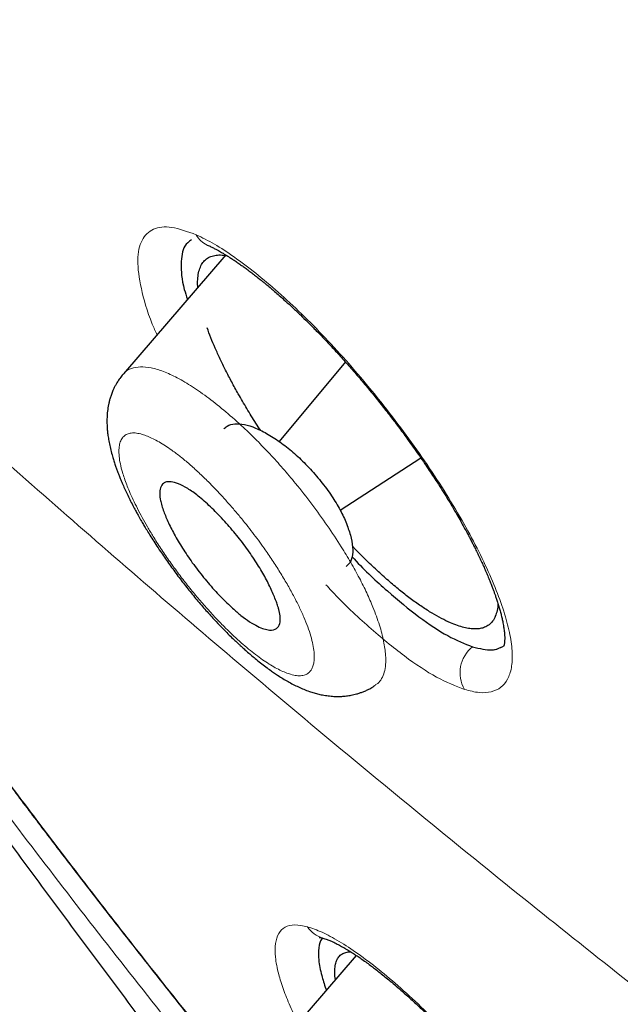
# Model space of a CAD drawing. Header units: millimetres. Extents: x 8 to 428, y 12 to 633.
# Tile 75 of 656: x 354 to 360, y 157 to 166. Entities that reach past the tile are written whole.
import ezdxf

# ---------------------------------------------------------------- set-up
doc = ezdxf.new("R2010")
doc.units = ezdxf.units.MM

msp = doc.modelspace()

# ---------------------------------------------------------------- linework, layer by layer
at = {"color": 7, "linetype": 'Continuous', "lineweight": 30}
for p, q in [((356.2928, 163.9659), (355.2949, 162.8084)), ((357.4603, 162.9227), (356.8123, 162.1487)), ((357.4079, 161.4786), (358.1933, 161.9899)), ((357.5657, 157.141), (356.6141, 156.0372))]:
    msp.add_line(p, q, dxfattribs=at)
at = {"color": 8, "linetype": 'Continuous', "lineweight": 0}
for centre, radius, start, end in [((356.2095, 164.274), 0.2329, 208.72954, 245.50259), ((358.8999, 159.8941), 0.3234, 128.2942, 210.12879), ((357.3108, 157.5657), 0.2654, 213.22643, 254.28544)]:
    msp.add_arc(centre, radius, start, end, dxfattribs=at)
at = {"color": 7, "linetype": 'Continuous', "lineweight": 30}
for points, knots in [([(417.6766, 128.7948), (417.7806, 129.4811), (417.9876, 130.8469), (417.9966, 133.1271), (417.8554, 135.5008), (417.5761, 137.9598), (417.1567, 140.7382), (416.5718, 143.8502), (415.8134, 147.2951), (414.8705, 151.2028), (413.7487, 155.5681), (412.5272, 160.3679), (411.2402, 165.2199), (409.8014, 170.1842), (408.4069, 174.4418), (407.1285, 177.944), (406.0527, 180.6406), (404.8278, 183.4145), (403.4127, 186.2721), (401.8581, 189.0438), (400.1715, 191.6963), (398.3909, 194.1861), (396.428, 196.609), (394.3524, 198.9161), (392.2226, 201.0994), (389.7096, 203.5054), (386.8115, 206.0842), (383.5396, 208.7827), (380.2767, 211.3065), (377.031, 213.6727), (373.8111, 215.871), (370.6295, 217.9002), (367.4941, 219.78), (364.3962, 221.5689), (361.3096, 223.3457), (358.2319, 225.0507), (355.1791, 226.6265), (352.1771, 228.0234), (349.2495, 229.2215), (346.4081, 230.2219), (343.6678, 230.99), (341.3537, 231.4221), (339.4535, 231.565), (337.932, 231.4903), (336.5582, 231.1733), (335.3954, 230.5551), (334.4969, 229.6107), (333.8146, 228.3247), (333.3637, 226.7673), (333.2488, 225.5146), (333.1942, 224.9183)], [0, 0, 0, 0, 0.019898, 0.0396, 0.059165, 0.078622, 0.098013, 0.123341, 0.148581, 0.173731, 0.20787, 0.241963, 0.276212, 0.310625, 0.34521, 0.362609, 0.380135, 0.397811, 0.415673, 0.433756, 0.448997, 0.464412, 0.479837, 0.495071, 0.510122, 0.52503, 0.54719, 0.569189, 0.591089, 0.61295, 0.634797, 0.656567, 0.678195, 0.699628, 0.72106, 0.742688, 0.76446, 0.786303, 0.808169, 0.830066, 0.852064, 0.874225, 0.889133, 0.904185, 0.919416, 0.934846, 0.950253, 0.965505, 0.983583, 1, 1, 1, 1]), ([(415.4672, 128.7554), (415.5524, 129.304), (415.7228, 130.4002), (415.7717, 132.2072), (415.7093, 134.0952), (415.5413, 136.0586), (415.2909, 138.0772), (414.9112, 140.5354), (414.3594, 143.4585), (413.6071, 146.8606), (412.73, 150.4732), (411.7455, 154.2814), (410.7117, 158.2604), (409.6492, 162.2604), (408.5083, 166.313), (407.2427, 170.4418), (406.0457, 173.9607), (404.9795, 176.8321), (404.1089, 179.0194), (403.1515, 181.244), (402.0894, 183.5081), (400.9022, 185.8099), (399.682, 187.948), (398.4537, 189.9009), (397.2555, 191.6557), (395.9597, 193.3898), (394.4233, 195.2724), (392.6374, 197.2709), (390.6181, 199.3571), (388.4166, 201.4825), (386.0438, 203.6311), (383.509, 205.7868), (380.9644, 207.8325), (378.4202, 209.7779), (375.6719, 211.7809), (372.7287, 213.8002), (369.6036, 215.8028), (366.5074, 217.6657), (363.4341, 219.4428), (360.371, 221.2033), (357.3289, 222.8822), (354.3265, 224.4234), (351.5786, 225.692), (349.0874, 226.7151), (346.8438, 227.5332), (344.6653, 228.2114), (342.5652, 228.7298), (340.677, 229.0435), (339.0084, 229.1529), (337.5617, 229.0677), (336.3756, 228.7839), (335.4444, 228.3266), (334.7406, 227.7452), (334.1711, 227.0114), (333.6788, 226.0508), (333.3016, 224.8355), (333.0648, 223.3559), (332.9739, 221.7573), (333.0016, 220.0693), (333.1257, 218.3131), (333.3929, 215.9028), (333.8777, 212.7951), (334.6419, 208.9558), (335.5382, 205.0443), (336.5191, 201.0914), (337.5317, 197.1245), (338.5097, 193.3649), (339.4975, 189.7791), (340.5098, 186.361), (341.6309, 182.8841), (342.7286, 179.7783), (343.7654, 177.0671), (344.702, 174.7689), (345.7261, 172.4339), (346.8399, 170.0621), (347.6832, 168.4496), (348.1051, 167.6428)], [0, 0, 0, 0, 0.011709, 0.0234, 0.035079, 0.046745, 0.058401, 0.070053, 0.08835, 0.106637, 0.124908, 0.145647, 0.166375, 0.187119, 0.207887, 0.228673, 0.249479, 0.259892, 0.270315, 0.28075, 0.291198, 0.301658, 0.31213, 0.319994, 0.327864, 0.335737, 0.343609, 0.354092, 0.364563, 0.37502, 0.38755, 0.400066, 0.41258, 0.425091, 0.437599, 0.45323, 0.468841, 0.484431, 0.499999, 0.515569, 0.531166, 0.546782, 0.562408, 0.574915, 0.587424, 0.599934, 0.612454, 0.624987, 0.635443, 0.645912, 0.656393, 0.664263, 0.672136, 0.680006, 0.687871, 0.698343, 0.708803, 0.71925, 0.729685, 0.740108, 0.750521, 0.771326, 0.792113, 0.81288, 0.833624, 0.854353, 0.875091, 0.892532, 0.909986, 0.927451, 0.944927, 0.955919, 0.966921, 0.977933, 0.988958, 1, 1, 1, 1]), ([(356.6843, 154.9107), (356.5003, 155.1529), (356.1104, 155.666), (355.5664, 156.3871), (355.0517, 157.0738), (354.5879, 157.6973), (354.1271, 158.3217), (353.6699, 158.9472), (353.2491, 159.529), (352.8645, 160.0669), (352.5155, 160.5605), (352.1705, 161.0545), (351.8298, 161.549), (351.504, 162.0288), (351.1932, 162.4939), (350.8969, 162.9442), (350.6058, 163.3945), (350.3283, 163.8309), (350.1505, 164.1169), (350.0659, 164.2529)], [0, 0, 0, 0, 0.078513, 0.166344, 0.233417, 0.30049, 0.367567, 0.434653, 0.501741, 0.554444, 0.607132, 0.659803, 0.712457, 0.765098, 0.812948, 0.860803, 0.908672, 0.956561, 1, 1, 1, 1]), ([(355.9589, 164.1129), (355.9352, 164.0952), (355.8744, 164.0498), (355.8516, 163.8847), (355.8639, 163.7037), (355.9086, 163.5659), (355.9194, 163.5328)], [0, 0, 0, 0, 0.216607, 0.55492, 0.893158, 1, 1, 1, 1]), ([(356.1134, 164.0619), (356.125, 164.0566), (356.1468, 164.0466), (356.179, 164.0304), (356.2071, 164.0155), (356.2309, 164.0024), (356.2502, 163.9913), (356.2657, 163.9823), (356.2789, 163.9744), (356.2914, 163.9668), (356.305, 163.9585), (356.3243, 163.9464), (356.3506, 163.9296), (356.3845, 163.9072), (356.4198, 163.8831), (356.4555, 163.8581), (356.4909, 163.8325), (356.5273, 163.8055), (356.5648, 163.7771), (356.6016, 163.7484), (356.6353, 163.7216), (356.6633, 163.6989), (356.685, 163.6811), (356.7021, 163.667), (356.7171, 163.6544), (356.7393, 163.6358), (356.7717, 163.6082), (356.8194, 163.5666), (356.8779, 163.5145), (356.9468, 163.4513), (357.0185, 163.3835), (357.0923, 163.3117), (357.1674, 163.2366), (357.2475, 163.1542), (357.3324, 163.0643), (357.4218, 162.9666), (357.5153, 162.8613), (357.6124, 162.7485), (357.7104, 162.6308), (357.8066, 162.5116), (357.8986, 162.3941), (357.9859, 162.279), (358.0772, 162.1551), (358.1709, 162.0234), (358.2654, 161.8854), (358.3429, 161.7677), (358.4055, 161.6693), (358.4554, 161.5887), (358.5018, 161.5117), (358.5442, 161.4393), (358.5817, 161.3736), (358.6137, 161.3161), (358.6404, 161.2671), (358.6622, 161.2261), (358.6789, 161.1943), (358.6934, 161.1662), (358.7087, 161.1364), (358.7278, 161.0983), (358.7496, 161.0539), (358.7724, 161.0062), (358.7948, 160.958), (358.8162, 160.9103), (358.8371, 160.8625), (358.8568, 160.8155), (358.8748, 160.7711), (358.8901, 160.7316), (358.9028, 160.6978), (358.9139, 160.6674), (358.9249, 160.6359), (358.937, 160.6002), (358.9499, 160.5597), (358.9624, 160.5175), (358.9741, 160.475), (358.9843, 160.4336), (358.9922, 160.3977), (358.9979, 160.3678), (359.0021, 160.3435), (359.0053, 160.3215), (359.0079, 160.3011), (359.0098, 160.2817), (359.0112, 160.2637), (359.0119, 160.2482), (359.0122, 160.2334), (359.0121, 160.2184), (359.0113, 160.2017), (359.0098, 160.1859), (359.0077, 160.1721), (359.0054, 160.1622), (359.0036, 160.1562), (359.0023, 160.153), (359.0023, 160.1529), (359.0023, 160.1528)], [0, 0, 0, 0, 0.012669, 0.023776, 0.033314, 0.040853, 0.046998, 0.051745, 0.055344, 0.059066, 0.06309, 0.067418, 0.07614, 0.085881, 0.096173, 0.105493, 0.114939, 0.124509, 0.134203, 0.143983, 0.15268, 0.159604, 0.164969, 0.168777, 0.172163, 0.176011, 0.184911, 0.195591, 0.210244, 0.226322, 0.243811, 0.259836, 0.276895, 0.294997, 0.314142, 0.334294, 0.355454, 0.377626, 0.400609, 0.423121, 0.444941, 0.466073, 0.486521, 0.512721, 0.537716, 0.561514, 0.576839, 0.59163, 0.605889, 0.619576, 0.632144, 0.643005, 0.652405, 0.660352, 0.666849, 0.671094, 0.677039, 0.684701, 0.694064, 0.704119, 0.71421, 0.724338, 0.734503, 0.745192, 0.755372, 0.764411, 0.772311, 0.779102, 0.786145, 0.795363, 0.805869, 0.817273, 0.829039, 0.841162, 0.853288, 0.861923, 0.870158, 0.878007, 0.885519, 0.893222, 0.901267, 0.908648, 0.91444, 0.923036, 0.932828, 0.944528, 0.957195, 0.969065, 0.980551, 0.99076, 1, 1, 1, 1]), ([(356.0208, 163.6505), (356.0205, 163.6541), (356.018, 163.6808), (356.0195, 163.7289), (356.0267, 163.7925), (356.0438, 163.8489), (356.0694, 163.8945), (356.1037, 163.929), (356.1465, 163.9525), (356.1976, 163.9648), (356.2508, 163.967), (356.2901, 163.9601), (356.307, 163.9572)], [0, 0, 0, 0, 0.0148327, 0.110553, 0.2272986, 0.3424342, 0.4566452, 0.57063, 0.6850877, 0.7998872, 0.9140797, 1, 1, 1, 1]), ([(350.9001, 163.5749), (350.9416, 163.5088), (351.0272, 163.3727), (351.1562, 163.1696), (351.2846, 162.9689), (351.4079, 162.7777), (351.5259, 162.5961), (351.6384, 162.4241), (351.7454, 162.2616), (351.8467, 162.1086), (351.9439, 161.9628), (352.0391, 161.8208), (352.1344, 161.6793), (352.2306, 161.5373), (352.3276, 161.3948), (352.4257, 161.2518), (352.5611, 161.0553), (352.7352, 160.8048), (352.9498, 160.4998), (353.186, 160.1678), (353.4446, 159.8087), (353.7262, 159.4229), (354.012, 159.0361), (354.3011, 158.6499), (354.5925, 158.265), (354.8861, 157.8818), (355.1913, 157.4878), (355.5079, 157.0837), (355.8358, 156.6698), (356.1649, 156.2597), (356.3873, 155.9843), (356.5002, 155.8462), (356.5028, 155.8431)], [0, 0, 0, 0, 0.025339, 0.052192, 0.077816, 0.102215, 0.12539, 0.147344, 0.168078, 0.187591, 0.205914, 0.223907, 0.241968, 0.260098, 0.278298, 0.296572, 0.314924, 0.353621, 0.392647, 0.431995, 0.481207, 0.530884, 0.580815, 0.630757, 0.68069, 0.730593, 0.780444, 0.835195, 0.88983, 0.944322, 0.99871, 1, 1, 1, 1]), ([(356.6339, 162.2539), (356.6182, 162.278), (356.5709, 162.3501), (356.4976, 162.4698), (356.4191, 162.6042), (356.3505, 162.7286), (356.2913, 162.8422), (356.2376, 162.952), (356.1896, 163.0577), (356.1468, 163.1598), (356.1232, 163.2241), (356.1114, 163.2564)], [0, 0, 0, 0, 0.0665741, 0.1993665, 0.3338776, 0.4465235, 0.5578549, 0.6683608, 0.7785453, 0.8889204, 1, 1, 1, 1]), ([(355.293, 162.8038), (355.2821, 162.7905), (355.2623, 162.7664), (355.2387, 162.7311), (355.2206, 162.7006), (355.2059, 162.6725), (355.1914, 162.6412), (355.1778, 162.6069), (355.1661, 162.5714), (355.1571, 162.5385), (355.1477, 162.4965), (355.1395, 162.444), (355.1349, 162.3834), (355.1346, 162.3265), (355.1372, 162.2763), (355.1418, 162.2286), (355.1487, 162.1793), (355.1587, 162.124), (355.1721, 162.065), (355.1868, 162.01), (355.2016, 161.9612), (355.2151, 161.9199), (355.2282, 161.8824), (355.2408, 161.8482), (355.2542, 161.8134), (355.2701, 161.7741), (355.2896, 161.7281), (355.3122, 161.6776), (355.3374, 161.6239), (355.365, 161.568), (355.3925, 161.5148), (355.4173, 161.4686), (355.4368, 161.4333), (355.4527, 161.405), (355.4678, 161.3785), (355.4862, 161.3468), (355.5095, 161.3074), (355.5385, 161.2597), (355.5727, 161.2048), (355.6124, 161.1432), (355.6663, 161.0619), (355.7344, 160.9636), (355.8165, 160.8511), (355.9013, 160.7405), (355.9884, 160.6325), (356.0774, 160.5278), (356.1589, 160.437), (356.2297, 160.3615), (356.2871, 160.3025), (356.3375, 160.2525), (356.3779, 160.2135), (356.4095, 160.1836), (356.436, 160.1591), (356.4646, 160.1331), (356.4987, 160.1027), (356.5382, 160.0686), (356.5835, 160.0306), (356.6324, 159.9912), (356.6825, 159.9527), (356.728, 159.9195), (356.7683, 159.8914), (356.8082, 159.8647), (356.852, 159.837), (356.9002, 159.8087), (356.9505, 159.7814), (357.0021, 159.7562), (357.0547, 159.7333), (357.1057, 159.7141), (357.1533, 159.6988), (357.2008, 159.6861), (357.2512, 159.6756), (357.3056, 159.6678), (357.3633, 159.6637), (357.4181, 159.6642), (357.4698, 159.6687), (357.5184, 159.6762), (357.5623, 159.6865), (357.6003, 159.6981), (357.6326, 159.7098), (357.6684, 159.7251), (357.7094, 159.7457), (357.7374, 159.7636), (357.7525, 159.7732)], [0, 0, 0, 0, 0.011479, 0.020829, 0.028034, 0.034647, 0.041747, 0.051088, 0.059643, 0.067237, 0.0747, 0.090058, 0.105662, 0.120027, 0.133035, 0.144208, 0.157098, 0.171715, 0.187587, 0.203163, 0.214618, 0.225252, 0.23478, 0.243077, 0.250927, 0.260792, 0.272288, 0.284609, 0.297417, 0.310719, 0.324108, 0.334592, 0.342655, 0.348354, 0.35398, 0.360825, 0.370082, 0.38091, 0.393304, 0.407265, 0.422529, 0.448132, 0.47365, 0.499105, 0.524524, 0.549944, 0.575346, 0.593381, 0.609443, 0.623535, 0.635658, 0.643424, 0.650174, 0.657888, 0.667419, 0.678778, 0.691042, 0.705627, 0.72036, 0.733943, 0.744889, 0.755241, 0.768111, 0.782393, 0.796509, 0.811191, 0.825952, 0.840445, 0.853243, 0.864795, 0.878097, 0.891849, 0.906054, 0.92085, 0.931345, 0.942703, 0.954897, 0.962251, 0.969577, 0.977887, 0.988047, 1, 1, 1, 1]), ([(356.2746, 162.271), (356.2843, 162.2804), (356.3118, 162.3069), (356.379, 162.3231), (356.4726, 162.3182), (356.5835, 162.2829), (356.7067, 162.2204), (356.8356, 162.1369), (356.9648, 162.0334), (357.09, 161.9123), (357.2077, 161.7779), (357.3141, 161.6374), (357.4018, 161.4971), (357.4694, 161.3603), (357.4951, 161.2773), (357.5082, 161.235)], [0, 0, 0, 0, 0.044749, 0.126167, 0.204223, 0.282159, 0.363231, 0.444607, 0.52266, 0.600617, 0.681714, 0.762906, 0.840863, 0.918817, 1, 1, 1, 1]), ([(355.683, 161.4801), (355.6766, 161.4993), (355.664, 161.5375), (355.65, 161.6039), (355.6476, 161.6716), (355.6663, 161.7261), (355.7024, 161.755), (355.7563, 161.7593), (355.83, 161.7395), (355.9197, 161.6937), (356.0069, 161.6317), (356.0829, 161.5676), (356.1643, 161.4937), (356.2668, 161.3899), (356.3863, 161.2533), (356.4967, 161.1107), (356.5933, 160.968), (356.6744, 160.8313), (356.7391, 160.7048), (356.773, 160.6217), (356.7902, 160.5736), (356.7981, 160.5513), (356.8064, 160.5255), (356.8178, 160.4843), (356.8271, 160.4286), (356.8226, 160.3668), (356.7914, 160.3185), (356.7209, 160.3031), (356.6036, 160.3397), (356.4867, 160.4161), (356.4013, 160.487), (356.3604, 160.5231), (356.2924, 160.5863), (356.1964, 160.6838), (356.0766, 160.8217), (355.9664, 160.9649), (355.8702, 161.1078), (355.79, 161.244), (355.7254, 161.3709), (355.697, 161.444), (355.683, 161.4801)], [0, 0, 0, 0, 0.0162884, 0.0322624, 0.0638027, 0.094447, 0.1244609, 0.1556289, 0.1867864, 0.217892, 0.2489261, 0.2660308, 0.2830436, 0.3162081, 0.3486144, 0.3802281, 0.4109799, 0.4411361, 0.4703973, 0.499117, 0.5042981, 0.51086, 0.518814, 0.5281889, 0.5512383, 0.5796983, 0.6138401, 0.6534927, 0.6986726, 0.749348, 0.7609877, 0.7724583, 0.7837925, 0.8173287, 0.8498116, 0.8815393, 0.9122915, 0.9422811, 0.9714959, 1, 1, 1, 1]), ([(357.5082, 161.235), (357.5172, 161.195), (357.5348, 161.1166), (357.5283, 161.0229), (357.5052, 160.9601), (357.4759, 160.9388), (357.4657, 160.9314)], [0, 0, 0, 0, 0.291715, 0.571846, 0.852084, 1, 1, 1, 1]), ([(358.9464, 160.5702), (358.9464, 160.5699), (358.9465, 160.5438), (358.9386, 160.5007), (358.9221, 160.4426), (358.8957, 160.3965), (358.8608, 160.3608), (358.8198, 160.3376), (358.7747, 160.3246), (358.727, 160.3202), (358.6739, 160.3237), (358.6155, 160.3351), (358.5517, 160.3543), (358.4789, 160.3828), (358.3967, 160.422), (358.3045, 160.4739), (358.2071, 160.536), (358.1055, 160.6078), (358.0004, 160.6889), (357.8921, 160.7793), (357.7806, 160.8787), (357.6671, 160.9867), (357.5824, 161.0702), (357.536, 161.1192), (357.5278, 161.1278)], [0, 0, 0, 0, 0.000747, 0.05335, 0.105342, 0.157038, 0.20876, 0.26083, 0.303964, 0.346929, 0.389916, 0.433119, 0.476727, 0.520924, 0.572893, 0.624767, 0.677062, 0.729149, 0.780852, 0.832463, 0.884502, 0.936908, 0.988882, 1, 1, 1, 1]), ([(357.5248, 161.026), (357.5312, 161.0189), (357.6467, 160.8911), (357.871, 160.6853), (358.18, 160.4289), (358.4656, 160.2398), (358.6214, 160.1786), (358.6995, 160.1479)], [0, 0, 0, 0, 0.014454, 0.260706, 0.506211, 0.752251, 1, 1, 1, 1]), ([(358.6995, 160.1479), (358.7671, 160.131), (358.8903, 160.1001), (358.9664, 160.1378), (359.0008, 160.1548)], [0, 0, 0, 0, 0.548637, 1, 1, 1, 1]), ([(357.2389, 157.3117), (357.2353, 157.3085), (357.2124, 157.2879), (357.1971, 157.2176), (357.1943, 157.1011), (357.2228, 156.9618), (357.2519, 156.8597), (357.2727, 156.8069), (357.2743, 156.803)], [0, 0, 0, 0, 0.045881, 0.296748, 0.547321, 0.797514, 0.984882, 1, 1, 1, 1]), ([(357.2043, 157.317), (357.2043, 157.317), (357.2043, 157.317), (357.2061, 157.3169), (357.2102, 157.3165), (357.2165, 157.3155), (357.2258, 157.3137), (357.2343, 157.3115), (357.2389, 157.3103)], [0, 0, 0, 0, 0.090822, 0.230966, 0.372294, 0.54732, 0.756409, 1, 1, 1, 1]), ([(357.2389, 157.3103), (357.2459, 157.3082), (357.2588, 157.3044), (357.2792, 157.2972), (357.2975, 157.29), (357.3145, 157.2829), (357.3299, 157.276), (357.3476, 157.2678), (357.3672, 157.2583), (357.3894, 157.2469), (357.411, 157.2354), (357.4329, 157.2232), (357.4557, 157.2101), (357.4818, 157.1946), (357.5122, 157.1758), (357.5468, 157.1537), (357.5832, 157.1295), (357.624, 157.1015), (357.6675, 157.0705), (357.712, 157.0376), (357.7545, 157.0054), (357.798, 156.9714), (357.8457, 156.9332), (357.8982, 156.8901), (357.9555, 156.8416), (358.0178, 156.7873), (358.0953, 156.7179), (358.1872, 156.6326), (358.2925, 156.531), (358.3986, 156.4246), (358.505, 156.3144), (358.6111, 156.2008), (358.7116, 156.09), (358.8071, 155.9818), (358.8987, 155.8753), (358.9924, 155.7637), (359.0881, 155.6467), (359.1853, 155.5245), (359.2835, 155.3974), (359.3778, 155.2715), (359.4678, 155.1476), (359.5532, 155.0262), (359.6373, 154.9026), (359.714, 154.7857), (359.7835, 154.6763), (359.8443, 154.5774), (359.8999, 154.4841), (359.9487, 154.3995), (359.991, 154.3239), (360.0273, 154.2572), (360.058, 154.1989), (360.0838, 154.1489), (360.1049, 154.1068), (360.1212, 154.0737), (360.1333, 154.0486), (360.1432, 154.0278), (360.1535, 154.0061), (360.1654, 153.9804), (360.1793, 153.9497), (360.1963, 153.9115), (360.2159, 153.8656), (360.2378, 153.8122), (360.2593, 153.7559), (360.2791, 153.7002), (360.2946, 153.6519), (360.3064, 153.6114), (360.3151, 153.5781), (360.3223, 153.5477), (360.3274, 153.5231), (360.3309, 153.5038), (360.3335, 153.4876), (360.3358, 153.4715), (360.3375, 153.4562), (360.3387, 153.4428), (360.3393, 153.4324), (360.3397, 153.4239), (360.3398, 153.4163), (360.3398, 153.4091), (360.3396, 153.401), (360.3391, 153.393), (360.3382, 153.3857), (360.3375, 153.3816), (360.3371, 153.38), (360.3373, 153.3804), (360.3373, 153.3804)], [0, 0, 0, 0, 0.012409, 0.022931, 0.031553, 0.038566, 0.045007, 0.050962, 0.059869, 0.067625, 0.075164, 0.082588, 0.089901, 0.097581, 0.107466, 0.118044, 0.128561, 0.138951, 0.152259, 0.163928, 0.174196, 0.185043, 0.196902, 0.209535, 0.223148, 0.237747, 0.253122, 0.276414, 0.29959, 0.322602, 0.345435, 0.368087, 0.39055, 0.409689, 0.429307, 0.449595, 0.470549, 0.492164, 0.51444, 0.537377, 0.557999, 0.579147, 0.600827, 0.623035, 0.641186, 0.659569, 0.676882, 0.692744, 0.707154, 0.72011, 0.73161, 0.741654, 0.750244, 0.757378, 0.762213, 0.766123, 0.770619, 0.776257, 0.783028, 0.790925, 0.801886, 0.814463, 0.828334, 0.843038, 0.858569, 0.869927, 0.881121, 0.891721, 0.901297, 0.90799, 0.914172, 0.921173, 0.929215, 0.935948, 0.941584, 0.946483, 0.951554, 0.956841, 0.962337, 0.971295, 0.980628, 0.990555, 0.998719, 1, 1, 1, 1]), ([(357.3621, 156.9048), (357.3619, 156.9058), (357.358, 156.9282), (357.3557, 156.9703), (357.3569, 157.0289), (357.3679, 157.08), (357.3876, 157.1205), (357.4159, 157.1504), (357.4536, 157.1687), (357.4862, 157.1769), (357.5087, 157.1755), (357.513, 157.1752)], [0, 0, 0, 0, 0.005001, 0.122175, 0.265329, 0.406482, 0.546379, 0.685774, 0.825418, 0.966385, 1, 1, 1, 1])]:
    msp.add_open_spline(points, degree=3, knots=knots, dxfattribs=at)
at = {"color": 8, "linetype": 'Continuous', "lineweight": 0}
for points, knots in [([(355.6225, 163.1885), (355.607, 163.2234), (355.5315, 163.3929), (355.4618, 163.6462), (355.4223, 163.9282), (355.4649, 164.1227), (355.5787, 164.2294), (355.7547, 164.2536), (355.9217, 164.1926), (356.0052, 164.1621)], [0, 0, 0, 0, 0.04152, 0.201206, 0.360714, 0.52017, 0.679877, 0.83984, 1, 1, 1, 1]), ([(356.0052, 164.1621), (356.0631, 164.1337), (356.1787, 164.0771), (356.3751, 163.9489), (356.5838, 163.7923), (356.8038, 163.6066), (357.0313, 163.3952), (357.2632, 163.1605), (357.4955, 162.9058), (357.7244, 162.6358), (357.9462, 162.3549), (358.1576, 162.0672), (358.3552, 161.7769), (358.5352, 161.4887), (358.6934, 161.2087), (358.8272, 160.942), (358.9351, 160.6927), (359.0157, 160.4643), (359.068, 160.26), (359.0905, 160.0837), (359.0822, 159.9387), (359.0446, 159.8265), (358.9788, 159.7479), (358.8857, 159.7048), (358.7682, 159.6948), (358.6696, 159.7194), (358.6202, 159.7317)], [0, 0, 0, 0, 0.041791, 0.083489, 0.125134, 0.166741, 0.208328, 0.249943, 0.291556, 0.333135, 0.374732, 0.416381, 0.458131, 0.500072, 0.542013, 0.583761, 0.625399, 0.666975, 0.708525, 0.750103, 0.791695, 0.833276, 0.874882, 0.916524, 0.958215, 1, 1, 1, 1]), ([(356.466, 155.5858), (356.2704, 155.8266), (355.8398, 156.3569), (355.1802, 157.1912), (354.4883, 158.085), (353.8062, 158.9886), (353.1376, 159.898), (352.4865, 160.8097), (351.8151, 161.7813), (351.1407, 162.7927), (350.6937, 163.4993), (350.4764, 163.8427)], [0, 0, 0, 0, 0.090468, 0.199267, 0.308585, 0.418184, 0.527826, 0.637277, 0.746311, 0.876711, 1, 1, 1, 1]), ([(350.9114, 163.5708), (351.0507, 163.3498), (351.3485, 162.8772), (351.8233, 162.1517), (352.3106, 161.4267), (352.7911, 160.7323), (353.262, 160.0689), (353.7435, 159.4062), (354.234, 158.7459), (354.7319, 158.0892), (355.2355, 157.4376), (355.7435, 156.793), (356.1668, 156.2634), (356.4217, 155.9517), (356.5051, 155.8497)], [0, 0, 0, 0, 0.084839, 0.181385, 0.278039, 0.362858, 0.44794, 0.533203, 0.618554, 0.703896, 0.789129, 0.874146, 0.958842, 1, 1, 1, 1]), ([(363.6052, 154.296), (363.2732, 154.5433), (362.609, 155.0379), (361.6238, 155.7885), (360.6467, 156.5453), (359.6785, 157.309), (358.7192, 158.0794), (357.7689, 158.8564), (356.8275, 159.64), (355.8951, 160.4301), (354.9718, 161.2267), (354.0579, 162.0298), (353.1524, 162.8388), (352.5566, 163.3835), (352.2587, 163.6558)], [0, 0, 0, 0, 0.083332, 0.166666, 0.250002, 0.33334, 0.416678, 0.500016, 0.583353, 0.666689, 0.750023, 0.833353, 0.916679, 1, 1, 1, 1]), ([(355.2949, 162.8012), (355.2986, 162.807), (355.3172, 162.836), (355.3722, 162.8625), (355.4582, 162.88), (355.5634, 162.8696), (355.6839, 162.8341), (355.8191, 162.7724), (355.9679, 162.6841), (356.1273, 162.5723), (356.2942, 162.4391), (356.4512, 162.2996), (356.5948, 162.161), (356.7234, 162.0279), (356.8501, 161.8874), (356.9879, 161.7243), (357.134, 161.5382), (357.2838, 161.3308), (357.4099, 161.1399), (357.5135, 160.9684), (357.597, 160.8174), (357.6702, 160.6709), (357.709, 160.5791), (357.7284, 160.5332)], [0, 0, 0, 0, 0.013545, 0.06816, 0.12278, 0.177305, 0.23163, 0.285748, 0.340164, 0.394935, 0.4499, 0.50486, 0.545982, 0.586958, 0.627887, 0.66896, 0.723931, 0.77909, 0.834331, 0.875775, 0.917209, 0.958618, 1, 1, 1, 1]), ([(357.0542, 160.4382), (357.0391, 160.4721), (357.0089, 160.5398), (356.9537, 160.6479), (356.8913, 160.7601), (356.822, 160.8755), (356.7471, 160.9922), (356.6761, 161.0958), (356.6113, 161.1857), (356.5538, 161.2623), (356.4909, 161.3428), (356.4226, 161.4269), (356.3488, 161.5135), (356.274, 161.5975), (356.1989, 161.6782), (356.1174, 161.7616), (356.0306, 161.8458), (355.9395, 161.9279), (355.8518, 162.0008), (355.7733, 162.06), (355.7036, 162.1075), (355.642, 162.1451), (355.5837, 162.1762), (355.5292, 162.2007), (355.4742, 162.2199), (355.4206, 162.2316), (355.3709, 162.2327), (355.3295, 162.2222), (355.2968, 162.2), (355.2725, 162.1669), (355.257, 162.1231), (355.2505, 162.0688), (355.2529, 162.0046), (355.2642, 161.9313), (355.2824, 161.8585), (355.3042, 161.79), (355.3268, 161.7278), (355.355, 161.6583), (355.3897, 161.5808), (355.4317, 161.4952), (355.4785, 161.4066), (355.5297, 161.3159), (355.5898, 161.2157), (355.6592, 161.1065), (355.7388, 160.9894), (355.8225, 160.8736), (355.9099, 160.7596), (356, 160.6485), (356.092, 160.5414), (356.1854, 160.4389), (356.273, 160.3483), (356.3537, 160.2693), (356.4268, 160.2018), (356.4982, 160.1398), (356.568, 160.0834), (356.6354, 160.0331), (356.7002, 159.989), (356.762, 159.9515), (356.8206, 159.9204), (356.8756, 159.896), (356.931, 159.877), (356.985, 159.8657), (357.0353, 159.865), (357.077, 159.8759), (357.1078, 159.8969), (357.1297, 159.9252), (357.1444, 159.9583), (357.1535, 159.9979), (357.1569, 160.0437), (357.1543, 160.1003), (357.1441, 160.1688), (357.1236, 160.251), (357.0946, 160.3403), (357.0677, 160.4055), (357.0542, 160.4382)], [0, 0, 0, 0, 0.015623, 0.031176, 0.04681, 0.062678, 0.078404, 0.093944, 0.104284, 0.114664, 0.12513, 0.137493, 0.149997, 0.162597, 0.175095, 0.18759, 0.203413, 0.218984, 0.234455, 0.24998, 0.26241, 0.274937, 0.287514, 0.299988, 0.312468, 0.328327, 0.343928, 0.359417, 0.374947, 0.390608, 0.406148, 0.421715, 0.437453, 0.453238, 0.468805, 0.479145, 0.489507, 0.499941, 0.512391, 0.524934, 0.537542, 0.550055, 0.562578, 0.578397, 0.593974, 0.609469, 0.625043, 0.640624, 0.656132, 0.671714, 0.687516, 0.700089, 0.712538, 0.724944, 0.737384, 0.74994, 0.762313, 0.774806, 0.7874, 0.799901, 0.812391, 0.828256, 0.843841, 0.859301, 0.874795, 0.887237, 0.899762, 0.912342, 0.924821, 0.937297, 0.953241, 0.968898, 0.98443, 1, 1, 1, 1]), ([(358.6202, 159.7317), (358.5328, 159.7661), (358.3584, 159.8347), (358.0386, 160.0468), (357.6925, 160.3331), (357.4297, 160.5758), (357.2889, 160.7324), (357.2702, 160.7531)], [0, 0, 0, 0, 0.241519, 0.482134, 0.722436, 0.963141, 1, 1, 1, 1]), ([(357.7284, 160.5332), (357.7507, 160.4744), (357.7953, 160.3567), (357.8351, 160.2003), (357.8531, 160.0734), (357.853, 159.974), (357.8406, 159.8972), (357.8141, 159.836), (357.7848, 159.7942), (357.7584, 159.7804), (357.7501, 159.7761)], [0, 0, 0, 0, 0.158628, 0.317132, 0.475178, 0.593213, 0.710645, 0.827843, 0.945497, 1, 1, 1, 1]), ([(358.6995, 160.1479), (358.7628, 160.1312), (358.8893, 160.098), (358.9656, 160.1378), (359.0038, 160.1577)], [0, 0, 0, 0, 0.500893, 1, 1, 1, 1]), ([(357.5859, 155.483), (357.5487, 155.5376), (357.4608, 155.6667), (357.3353, 155.8653), (357.2087, 156.0767), (357.0964, 156.2791), (356.9988, 156.4706), (356.9173, 156.6492), (356.8529, 156.813), (356.8017, 156.976), (356.7724, 157.1292), (356.7728, 157.2625), (356.8046, 157.3606), (356.868, 157.4211), (356.9597, 157.4463), (357.0458, 157.429), (357.0888, 157.4203)], [0, 0, 0, 0, 0.046545, 0.110114, 0.173685, 0.237255, 0.300801, 0.364301, 0.427753, 0.491195, 0.575825, 0.660574, 0.745424, 0.830301, 0.915147, 1, 1, 1, 1]), ([(357.0888, 157.4203), (357.1351, 157.4047), (357.2277, 157.3735), (357.3952, 157.2826), (357.5801, 157.1615), (357.7819, 157.0087), (357.9972, 156.8267), (358.2234, 156.617), (358.4566, 156.3825), (358.6924, 156.1284), (358.9268, 155.8591), (359.1558, 155.5792), (359.3755, 155.293), (359.5818, 155.0051), (359.7707, 154.7204), (359.9401, 154.4436), (360.0875, 154.1791), (360.2105, 153.9313), (360.3069, 153.7045), (360.3738, 153.5036), (360.4099, 153.3325), (360.4168, 153.192), (360.3949, 153.0838), (360.3443, 153.0103), (360.2679, 152.9694), (360.1942, 152.9739), (360.1573, 152.9761)], [0, 0, 0, 0, 0.041798, 0.083527, 0.125202, 0.166829, 0.208439, 0.250108, 0.291843, 0.333568, 0.375263, 0.41689, 0.458432, 0.49993, 0.541471, 0.583088, 0.624762, 0.666447, 0.708111, 0.749765, 0.791435, 0.833123, 0.874836, 0.916556, 0.95827, 1, 1, 1, 1])]:
    msp.add_open_spline(points, degree=3, knots=knots, dxfattribs=at)

doc.saveas('drawing.dxf')
